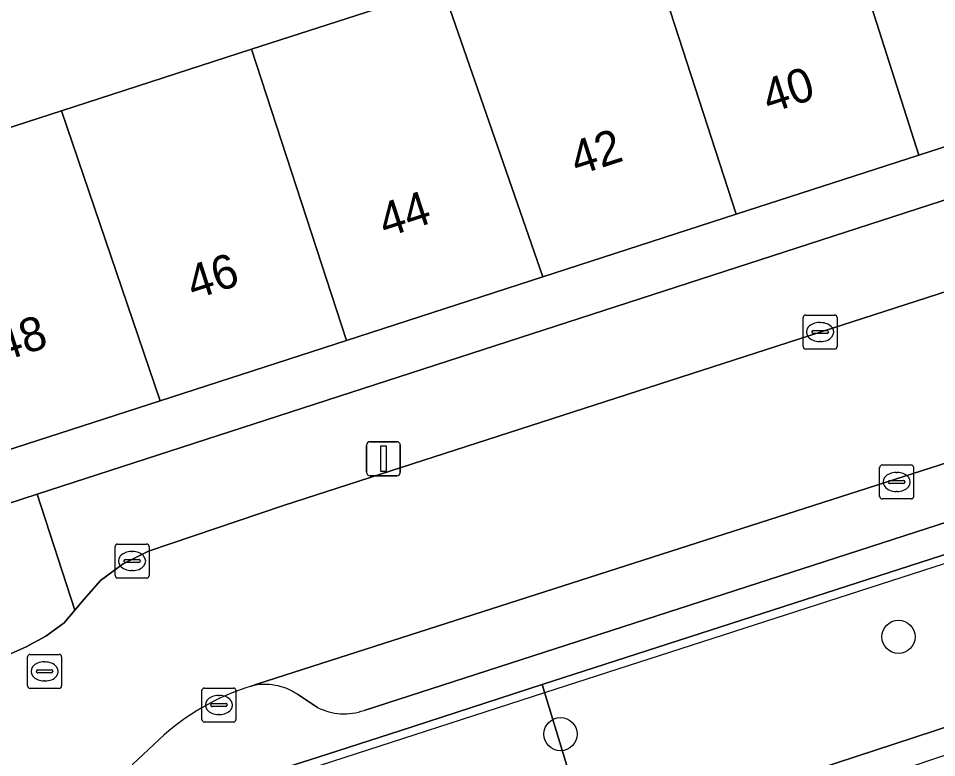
# Model space of a CAD drawing. Extents: x 158086 to 159499, y 382904 to 383981.
# Drawn here: x 159240.23 to 159267.26, y 383249.21 to 383270.96 of the extents above; entities that cross this region are included whole.
import ezdxf

# ---------------------------------------------------------------- set-up
doc = ezdxf.new("R2010")
doc.units = 0
for name, color, linetype in [('IMGEO_Boom', 7, 'Continuous'), ('IMGEO_Erf', 7, 'Continuous'), ('IMGEO_Groenvoorziening', 7, 'Continuous'), ('IMGEO_Haag', 7, 'Continuous'), ('IMGEO_Hek', 7, 'Continuous'), ('IMGEO_Kolk', 7, 'Continuous'), ('IMGEO_Lichtmast', 7, 'Continuous'), ('IMGEO_Pand', 7, 'Continuous'), ('IMGEO_Pand_nummerreeks', 7, 'Continuous'), ('IMGEO_Parkeervlak_open', 7, 'Continuous'), ('IMGEO_Rijbaan_lokaal_open', 7, 'Continuous'), ('IMGEO_Rioolput', 7, 'Continuous'), ('IMGEO_Voetpad_open', 7, 'Continuous')]:
    doc.layers.add(name, color=color, linetype=linetype)

msp = doc.modelspace()

# ---------------------------------------------------------------- linework, layer by layer
at = {"layer": 'IMGEO_Boom'}
for centre in [(159266.138, 383252.761), (159256.188, 383249.899)]:
    msp.add_circle(centre, 0.489, dxfattribs=at)
at = {"layer": 'IMGEO_Erf'}
msp.add_lwpolyline([(159231.365, 383280.272), (159235.73, 383266.374), (159241.494, 383268.239), (159247.093, 383270.051), (159252.705, 383271.867)], dxfattribs=at)
msp.add_lwpolyline([(159284.112, 383270.996), (159283.655, 383272.406), (159278.252, 383270.658), (159272.575, 383268.822), (159266.742, 383266.934), (159261.363, 383265.194), (159255.673, 383263.354), (159249.893, 383261.484), (159244.405, 383259.708), (159238.472, 383257.789), (159238.934, 383256.362), (159240.777, 383256.959)], close=True, dxfattribs=at)
at = {"layer": 'IMGEO_Groenvoorziening'}
msp.add_lwpolyline([(159327.075, 383264.915), (159317.772, 383269.588), (159316.769, 383269.919), (159314.6, 383270.14), (159313.481, 383270.019), (159255.652, 383251.355), (159256.477, 383248.651), (159255.437, 383248.302), (159256.152, 383246.381), (159267.197, 383250), (159319.537, 383267.443)], dxfattribs=at)
for points in [[(159308.172, 383262.959), (159319.588, 383266.829), (159322.621, 383265.984), (159328.179, 383259.977), (159328.916, 383258.395), (159338.16, 383229.441), (159338.68, 383229.51), (159339.35, 383229.765), (159329.984, 383258.795), (159328.691, 383260.326), (159322.843, 383266.52), (159319.537, 383267.443), (159267.197, 383250), (159256.152, 383246.381), (159256.457, 383245.56)], [(159255.437, 383248.302), (159256.477, 383248.651), (159255.652, 383251.355), (159251.454, 383250), (159249.05, 383249.224), (159247.514, 383248.728), (159243.861, 383247.549), (159240.923, 383246.601), (159241.791, 383244), (159242.38, 383244.186), (159248.378, 383246.08), (159249.859, 383246.522)]]:
    msp.add_lwpolyline(points, close=True, dxfattribs=at)
at = {"layer": 'IMGEO_Haag'}
msp.add_lwpolyline([(159322.843, 383266.52), (159319.537, 383267.443), (159267.197, 383250), (159256.152, 383246.381), (159256.457, 383245.56), (159308.172, 383262.959), (159319.588, 383266.829), (159322.621, 383265.984), (159328.179, 383259.977), (159328.916, 383258.395), (159338.16, 383229.441), (159338.68, 383229.51), (159339.35, 383229.765), (159329.984, 383258.795), (159328.691, 383260.326)], close=True, dxfattribs=at)
at = {"layer": 'IMGEO_Hek'}
msp.add_lwpolyline([(159249.121, 383248.988), (159255.724, 383251.119), (159313.53, 383269.774), (159314.311, 383269.872), (159315.882, 383269.821), (159316.654, 383269.672), (159317.773, 383269.301), (159322.932, 383266.714)], dxfattribs=at)
at = {"layer": 'IMGEO_Kolk'}
for p, q in [((159263.407, 383262.229), (159264.259, 383262.229)), ((159263.332, 383261.303), (159263.332, 383262.155)), ((159263.82, 383262.009), (159263.845, 383262.009)), ((159264.333, 383262.155), (159264.333, 383261.303)), ((159263.591, 383261.723), (159263.591, 383261.735)), ((159264.029, 383261.686), (159263.631, 383261.686)), ((159263.634, 383261.772), (159264.032, 383261.772)), ((159264.075, 383261.735), (159264.075, 383261.723)), ((159263.843, 383261.449), (159263.818, 383261.449)), ((159264.259, 383261.229), (159263.407, 383261.229)), ((159265.585, 383256.893), (159265.585, 383257.745)), ((159265.66, 383257.819), (159266.512, 383257.819)), ((159266.586, 383257.745), (159266.586, 383256.893)), ((159265.887, 383257.362), (159266.285, 383257.362)), ((159266.073, 383257.599), (159266.098, 383257.599)), ((159265.844, 383257.313), (159265.844, 383257.325)), ((159266.282, 383257.276), (159265.884, 383257.276)), ((159266.328, 383257.325), (159266.328, 383257.313)), ((159266.512, 383256.819), (159265.66, 383256.819)), ((159266.096, 383257.039), (159266.071, 383257.039)), ((159243.151, 383255.491), (159244.003, 383255.491)), ((159243.076, 383254.565), (159243.076, 383255.417)), ((159243.564, 383255.271), (159243.589, 383255.271)), ((159244.077, 383255.417), (159244.077, 383254.565)), ((159243.335, 383254.985), (159243.335, 383254.997)), ((159243.773, 383254.948), (159243.375, 383254.948)), ((159243.378, 383255.034), (159243.776, 383255.034)), ((159243.819, 383254.997), (159243.819, 383254.985)), ((159243.587, 383254.711), (159243.562, 383254.711)), ((159244.003, 383254.491), (159243.151, 383254.491)), ((159245.633, 383250.328), (159245.633, 383251.18)), ((159245.708, 383251.254), (159246.56, 383251.254)), ((159246.634, 383251.18), (159246.634, 383250.328)), ((159246.121, 383251.034), (159246.146, 383251.034)), ((159245.892, 383250.748), (159245.892, 383250.76)), ((159246.33, 383250.711), (159245.932, 383250.711)), ((159245.935, 383250.797), (159246.333, 383250.797)), ((159246.376, 383250.76), (159246.376, 383250.748)), ((159246.144, 383250.474), (159246.119, 383250.474)), ((159246.56, 383250.254), (159245.708, 383250.254))]:
    msp.add_line(p, q, dxfattribs=at)
for points in [[(159263.407, 383262.229), (159264.259, 383262.229)], [(159263.332, 383261.303), (159263.332, 383262.155)], [(159264.333, 383262.155), (159264.333, 383261.303)], [(159264.259, 383261.229), (159263.407, 383261.229)], [(159265.585, 383256.893), (159265.585, 383257.745)], [(159265.66, 383257.819), (159266.512, 383257.819)], [(159266.586, 383257.745), (159266.586, 383256.893)], [(159266.512, 383256.819), (159265.66, 383256.819)], [(159243.151, 383255.491), (159244.003, 383255.491)], [(159243.076, 383254.565), (159243.076, 383255.417)], [(159244.077, 383255.417), (159244.077, 383254.565)], [(159244.003, 383254.491), (159243.151, 383254.491)], [(159245.633, 383250.328), (159245.633, 383251.18)], [(159245.708, 383251.254), (159246.56, 383251.254)], [(159246.634, 383251.18), (159246.634, 383250.328)], [(159246.56, 383250.254), (159245.708, 383250.254)]]:
    msp.add_lwpolyline(points, dxfattribs=at)
for centre, radius, start, end in [((159263.409, 383262.153), 0.0765, 91.552, 178.448), ((159263.409, 383262.153), 0.0765, 91.552, 178.448), ((159264.257, 383262.153), 0.0765, 1.552, 88.448), ((159264.257, 383262.153), 0.0765, 1.552, 88.448), ((159263.631, 383261.732), 0.0403, 85.8775, 175.7526), ((159263.628, 383261.722), 0.0366, 178.938, 274.7102), ((159264.032, 383261.729), 0.043, 264.8664, 352.4533), ((159264.036, 383261.734), 0.0386, 1.7309, 96.639), ((159263.409, 383261.305), 0.0765, 181.552, 268.448), ((159263.409, 383261.305), 0.0765, 181.552, 268.448), ((159264.257, 383261.305), 0.0765, 271.552, 358.448), ((159264.257, 383261.305), 0.0765, 271.552, 358.448), ((159265.662, 383257.743), 0.0765, 91.552, 178.448), ((159265.662, 383257.743), 0.0765, 91.552, 178.448), ((159266.51, 383257.743), 0.0765, 1.552, 88.448), ((159266.51, 383257.743), 0.0765, 1.552, 88.448), ((159265.884, 383257.322), 0.0403, 85.8775, 175.7526), ((159266.289, 383257.324), 0.0386, 1.7309, 96.639), ((159265.881, 383257.312), 0.0366, 178.938, 274.7102), ((159266.285, 383257.319), 0.043, 264.8664, 352.4533), ((159265.662, 383256.895), 0.0765, 181.552, 268.448), ((159265.662, 383256.895), 0.0765, 181.552, 268.448), ((159266.51, 383256.895), 0.0765, 271.552, 358.448), ((159266.51, 383256.895), 0.0765, 271.552, 358.448), ((159243.153, 383255.415), 0.0765, 91.552, 178.448), ((159243.153, 383255.415), 0.0765, 91.552, 178.448), ((159244.001, 383255.415), 0.0765, 1.552, 88.448), ((159244.001, 383255.415), 0.0765, 1.552, 88.448), ((159243.375, 383254.994), 0.0403, 85.8775, 175.7526), ((159243.372, 383254.984), 0.0366, 178.938, 274.7102), ((159243.776, 383254.991), 0.043, 264.8664, 352.4533), ((159243.78, 383254.996), 0.0386, 1.7309, 96.639), ((159243.153, 383254.567), 0.0765, 181.552, 268.448), ((159243.153, 383254.567), 0.0765, 181.552, 268.448), ((159244.001, 383254.567), 0.0765, 271.552, 358.448), ((159244.001, 383254.567), 0.0765, 271.552, 358.448), ((159245.71, 383251.178), 0.0765, 91.552, 178.448), ((159245.71, 383251.178), 0.0765, 91.552, 178.448), ((159246.558, 383251.178), 0.0765, 1.552, 88.448), ((159246.558, 383251.178), 0.0765, 1.552, 88.448), ((159245.932, 383250.757), 0.0403, 85.8775, 175.7526), ((159245.929, 383250.747), 0.0366, 178.938, 274.7102), ((159246.333, 383250.754), 0.043, 264.8664, 352.4533), ((159246.337, 383250.759), 0.0386, 1.7309, 96.639), ((159245.71, 383250.33), 0.0765, 181.552, 268.448), ((159245.71, 383250.33), 0.0765, 181.552, 268.448), ((159246.558, 383250.33), 0.0765, 271.552, 358.448), ((159246.558, 383250.33), 0.0765, 271.552, 358.448)]:
    msp.add_arc(centre, radius, start, end, dxfattribs=at)
for centre, major_axis, ratio, start_param, end_param in [((159263.819, 383261.729), (-0.387, 0.002), 0.722429, 4.712389, 7.853982), ((159263.844, 383261.729), (-0.39, 0.002), 0.717154, 1.570796, 4.712389), ((159266.072, 383257.319), (-0.387, 0.002), 0.722429, 4.712389, 7.853982), ((159266.097, 383257.319), (-0.39, 0.002), 0.717154, 1.570796, 4.712389), ((159243.563, 383254.991), (-0.387, 0.002), 0.722429, 4.712389, 7.853982), ((159243.588, 383254.991), (-0.39, 0.002), 0.717154, 1.570796, 4.712389), ((159246.12, 383250.754), (-0.387, 0.002), 0.722429, 4.712389, 7.853982), ((159246.145, 383250.754), (-0.39, 0.002), 0.717154, 1.570796, 4.712389)]:
    msp.add_ellipse(centre, major_axis=major_axis, ratio=ratio, start_param=start_param, end_param=end_param, dxfattribs=at)
at = {"layer": 'IMGEO_Lichtmast'}
for p, q in [((159250.582, 383258.504), (159251.372, 383258.504)), ((159251.372, 383258.504), (159250.582, 383258.504)), ((159250.482, 383257.604), (159250.482, 383258.404)), ((159250.482, 383258.404), (159250.482, 383257.604)), ((159251.472, 383258.404), (159251.472, 383257.604)), ((159251.472, 383257.604), (159251.472, 383258.404)), ((159251.372, 383257.504), (159250.582, 383257.504)), ((159250.582, 383257.504), (159251.372, 383257.504))]:
    msp.add_line(p, q, dxfattribs=at)
msp.add_lwpolyline([(159250.902, 383258.379), (159251.052, 383258.379), (159251.052, 383257.629), (159250.902, 383257.629), (159250.902, 383258.379)], dxfattribs=at)
for centre, start, end in [((159250.582, 383258.404), 90, 180), ((159250.582, 383258.404), 90, 180), ((159251.372, 383258.404), 0, 90), ((159251.372, 383258.404), 360, 90), ((159250.582, 383257.604), 180, 270), ((159250.582, 383257.604), 180, 270), ((159251.372, 383257.604), 270, 0), ((159251.372, 383257.604), 270, 0)]:
    msp.add_arc(centre, 0.1, start, end, dxfattribs=at)
at = {"layer": 'IMGEO_Pand'}
for points in [[(159263.992, 383275.519), (159264.119, 383275.153), (159266.742, 383266.934), (159272.575, 383268.822), (159269.823, 383276.997), (159269.692, 383277.364)], [(159258.57, 383273.765), (159258.7, 383273.4), (159261.363, 383265.194), (159266.742, 383266.934), (159264.119, 383275.153), (159263.992, 383275.519)], [(159258.57, 383273.765), (159254.959, 383272.596), (159254.36, 383274.322), (159252.122, 383273.545), (159252.705, 383271.867), (159252.844, 383271.505), (159255.673, 383263.354), (159261.363, 383265.194), (159258.7, 383273.4)], [(159249.893, 383261.484), (159255.673, 383263.354), (159252.844, 383271.505), (159252.705, 383271.867), (159247.093, 383270.051)], [(159249.893, 383261.484), (159247.093, 383270.051), (159241.494, 383268.239), (159244.405, 383259.708)], [(159244.405, 383259.708), (159241.494, 383268.239), (159235.73, 383266.374), (159236.932, 383262.547), (159238.472, 383257.789)]]:
    msp.add_lwpolyline(points, close=True, dxfattribs=at)
at = {"layer": 'IMGEO_Parkeervlak_open'}
for points in [[(159290.791, 383263.651), (159290.299, 383265.177), (159247.28, 383251.375), (159247.084, 383251.312)], [(159250.409, 383250.598), (159290.791, 383263.651)], [(159248.444, 383251.07), (159249.037, 383250.683)]]:
    msp.add_lwpolyline(points, dxfattribs=at)
for centre, radius, start, end in [((159247.489, 383249.645), 1.716, 56.1709, 103.6498), ((159249.82, 383252.211), 1.717, 242.8579, 290.0519)]:
    msp.add_arc(centre, radius, start, end, dxfattribs=at)
at = {"layer": 'IMGEO_Rijbaan_lokaal_open'}
for points in [[(159290.299, 383265.177), (159288.811, 383269.79), (159248.03, 383256.628), (159244.056, 383255.284), (159243.315, 383254.908), (159242.643, 383254.42), (159242.11, 383253.798), (159241.895, 383253.546), (159241.578, 383253.174), (159241.039, 383252.786), (159240.455, 383252.468), (159239.749, 383252.158), (159238.931, 383251.896), (159233.066, 383250), (159218.421, 383245.266), (159219.89, 383240.731), (159241.155, 383247.653)], [(159247.084, 383251.312), (159247.28, 383251.375), (159290.299, 383265.177)], [(159243.589, 383249.005), (159244.359, 383249.731)]]:
    msp.add_lwpolyline(points, dxfattribs=at)
msp.add_arc((159249.169, 383244.58), 7.048, 107.2066, 133.0366, dxfattribs=at)
at = {"layer": 'IMGEO_Rioolput'}
for p, q in [((159240.576, 383252.244), (159241.428, 383252.244)), ((159240.501, 383251.318), (159240.501, 383252.17)), ((159240.989, 383252.024), (159241.014, 383252.024)), ((159241.502, 383252.17), (159241.502, 383251.318)), ((159240.76, 383251.738), (159240.76, 383251.75)), ((159241.198, 383251.701), (159240.8, 383251.701)), ((159240.803, 383251.787), (159241.201, 383251.787)), ((159241.244, 383251.75), (159241.244, 383251.738)), ((159241.012, 383251.464), (159240.987, 383251.464)), ((159241.428, 383251.244), (159240.576, 383251.244))]:
    msp.add_line(p, q, dxfattribs=at)
for points in [[(159240.576, 383252.244), (159241.428, 383252.244)], [(159240.501, 383251.318), (159240.501, 383252.17)], [(159241.502, 383252.17), (159241.502, 383251.318)], [(159241.428, 383251.244), (159240.576, 383251.244)]]:
    msp.add_lwpolyline(points, dxfattribs=at)
for centre, radius, start, end in [((159240.578, 383252.168), 0.0765, 91.552, 178.448), ((159240.578, 383252.168), 0.0765, 91.552, 178.448), ((159241.426, 383252.168), 0.0765, 1.552, 88.448), ((159241.426, 383252.168), 0.0765, 1.552, 88.448), ((159240.8, 383251.747), 0.0403, 85.8775, 175.7526), ((159240.797, 383251.737), 0.0366, 178.938, 274.7102), ((159241.201, 383251.744), 0.043, 264.8664, 352.4533), ((159241.205, 383251.749), 0.0386, 1.7309, 96.639), ((159240.578, 383251.32), 0.0765, 181.552, 268.448), ((159240.578, 383251.32), 0.0765, 181.552, 268.448), ((159241.426, 383251.32), 0.0765, 271.552, 358.448), ((159241.426, 383251.32), 0.0765, 271.552, 358.448)]:
    msp.add_arc(centre, radius, start, end, dxfattribs=at)
for centre, major_axis, ratio, start_param, end_param in [((159240.988, 383251.744), (-0.387, 0.002), 0.722429, 4.712389, 7.853982), ((159241.013, 383251.744), (-0.39, 0.002), 0.717154, 1.570796, 4.712389)]:
    msp.add_ellipse(centre, major_axis=major_axis, ratio=ratio, start_param=start_param, end_param=end_param, dxfattribs=at)
at = {"layer": 'IMGEO_Voetpad_open'}
msp.add_lwpolyline([(159288.811, 383269.79), (159291.447, 383270.64), (159308.343, 383276.088), (159326.447, 383282.002), (159327.671, 383282.437), (159328.053, 383282.229), (159329.898, 383285.828), (159286.084, 383271.635), (159284.112, 383270.996), (159240.777, 383256.959), (159241.895, 383253.546), (159242.11, 383253.798), (159242.643, 383254.42), (159243.315, 383254.908), (159244.056, 383255.284), (159248.03, 383256.628)], close=True, dxfattribs=at)
for points in [[(159244.359, 383249.731), (159243.589, 383249.005), (159243.861, 383247.549), (159247.514, 383248.728), (159249.05, 383249.224), (159251.454, 383250), (159255.652, 383251.355), (159313.481, 383270.019)], [(159306.324, 383268.673), (159293.426, 383264.503), (159290.791, 383263.651), (159250.409, 383250.598)], [(159238.931, 383251.896), (159239.749, 383252.158), (159240.455, 383252.468), (159241.039, 383252.786), (159241.578, 383253.174), (159241.895, 383253.546), (159240.777, 383256.959), (159238.934, 383256.362), (159237.003, 383255.736), (159219.296, 383250), (159191.824, 383241.138), (159190.692, 383240.773), (159138.181, 383223.835), (159133.496, 383222.324), (159083.219, 383206.105), (159079.321, 383204.848), (159010.965, 383182.799), (159007.137, 383181.583)], [(159249.037, 383250.683), (159248.444, 383251.07)]]:
    msp.add_lwpolyline(points, dxfattribs=at)
for centre, radius, start, end in [((159249.169, 383244.58), 7.048, 107.2066, 133.0366), ((159247.489, 383249.645), 1.716, 56.1709, 103.6498), ((159249.82, 383252.211), 1.717, 242.8579, 290.0519)]:
    msp.add_arc(centre, radius, start, end, dxfattribs=at)

# ---------------------------------------------------------------- texts
at = {"layer": 'IMGEO_Pand_nummerreeks'}
for s, rotation, p in [('40', 17.9267, (159262.329, 383268.155)), ('42', 17.9278, (159256.675, 383266.327)), ('44', 17.9267, (159251.03, 383264.501)), ('46', 17.9267, (159245.382, 383262.674)), ('48', 17.9267, (159239.737, 383260.847))]:
    msp.add_text(s, height=1, rotation=rotation, dxfattribs=at).set_placement(p)

doc.saveas('drawing.dxf')
